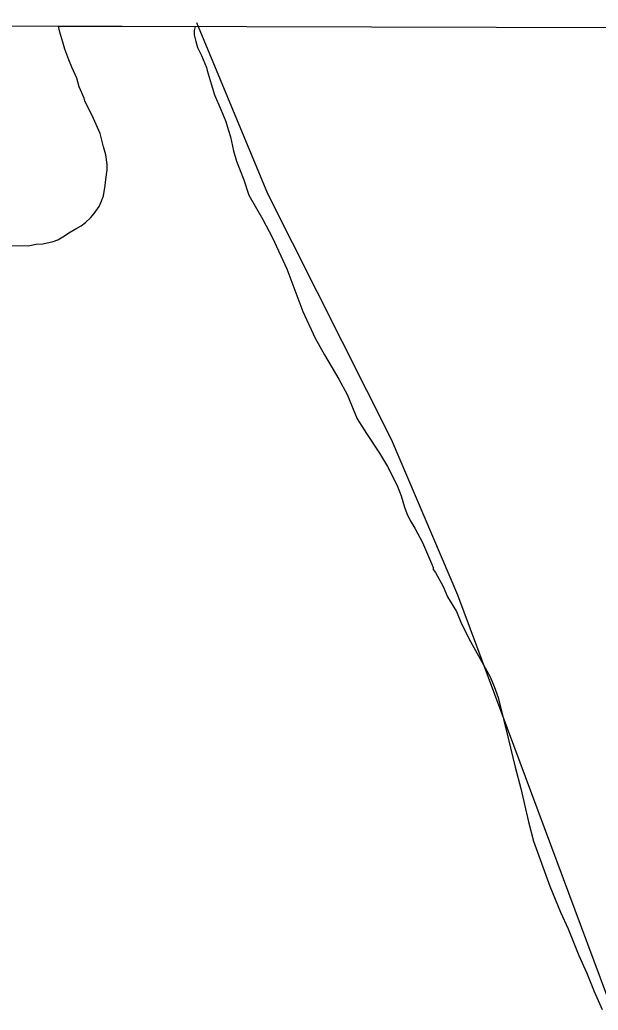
# Model space of a CAD drawing. Extents: x 3161514 to 3199414, y 831166 to 856601.
# Drawn here: x 3169360 to 3170298, y 853214 to 854820 of the extents above; entities that cross this region are included whole.
import ezdxf

# ---------------------------------------------------------------- set-up
doc = ezdxf.new("R2010")
doc.units = 0
for name, color, linetype in [('V-GRID-FRAM', 7, 'Continuous'), ('V-SITE-VEGE', 7, 'Continuous'), ('V-TOPO-SHOR', 7, 'Continuous')]:
    doc.layers.add(name, color=color, linetype=linetype)

msp = doc.modelspace()

# ---------------------------------------------------------------- linework, layer by layer
at = {"layer": 'V-GRID-FRAM'}
msp.add_lwpolyline([(3165761, 854820), (3197144.3, 854733.3), (3197102, 836546.1), (3165702.9, 836632.9), (3165761, 854820)], dxfattribs=at)
at = {"layer": 'V-SITE-VEGE'}
for p, q in [((3169425.1, 854800.2), (3169422.9, 854809.9)), ((3169422.9, 854809.9), (3169644.7, 854809.3)), ((3169429.6, 854783.5), (3169425.1, 854800.2)), ((3169643.1, 854802.7), (3169642.9, 854795.9)), ((3169642.9, 854795.9), (3169645.6, 854785.1)), ((3169644.7, 854809.3), (3169643.1, 854802.7)), ((3169433.2, 854772.6), (3169429.6, 854783.5)), ((3169645.6, 854785.1), (3169648.3, 854775.3)), ((3169439.7, 854754.9), (3169433.2, 854772.6)), ((3169648.3, 854775.3), (3169654.8, 854762.4)), ((3169444.3, 854743), (3169439.7, 854754.9)), ((3169654.8, 854762.4), (3169657.6, 854755.5)), ((3169657.6, 854755.5), (3169663.1, 854742.7)), ((3169452.6, 854725.2), (3169444.3, 854743)), ((3169663.1, 854742.7), (3169664, 854737.7)), ((3169664, 854737.7), (3169670.3, 854716.1)), ((3169456.2, 854711.5), (3169452.6, 854725.2)), ((3169670.3, 854716.1), (3169675.8, 854698.4)), ((3169464.5, 854692.7), (3169456.2, 854711.5)), ((3169465.4, 854688.8), (3169464.5, 854692.7)), ((3169471.9, 854674.9), (3169465.4, 854688.8)), ((3169675.8, 854698.4), (3169685.9, 854674.7)), ((3169477.6, 854665), (3169471.9, 854674.9)), ((3169685.9, 854674.7), (3169694.3, 854654.9)), ((3169490.5, 854635.4), (3169477.6, 854665)), ((3169694.3, 854654.9), (3169697.9, 854642.1)), ((3169495.9, 854613.8), (3169490.5, 854635.4)), ((3169697.9, 854642.1), (3169701.5, 854630.3)), ((3169701.5, 854630.3), (3169706.8, 854607.7)), ((3169499.5, 854601), (3169495.9, 854613.8)), ((3169706.8, 854607.7), (3169711.3, 854591)), ((3169502, 854585.3), (3169499.5, 854601)), ((3169711.3, 854591), (3169723.3, 854560.4)), ((3169499.5, 854560.9), (3169501.8, 854576.5)), ((3169501.8, 854576.5), (3169502, 854585.3)), ((3169498.3, 854551.2), (3169499.5, 854560.9)), ((3169723.3, 854560.4), (3169731.5, 854535.8)), ((3169495.9, 854534.6), (3169498.3, 854551.2)), ((3169488.7, 854517.2), (3169491.8, 854525)), ((3169491.8, 854525), (3169495.9, 854534.6)), ((3169731.5, 854535.8), (3169754, 854496.2)), ((3169480.6, 854505.7), (3169488.7, 854517.2)), ((3169459.6, 854485.7), (3169466.5, 854491.4)), ((3169466.5, 854491.4), (3169474.5, 854499)), ((3169474.5, 854499), (3169480.6, 854505.7)), ((3169754, 854496.2), (3169769.9, 854466.5)), ((3169439.7, 854474.4), (3169452.6, 854481.9)), ((3169452.6, 854481.9), (3169459.6, 854485.7)), ((3169397.3, 854456.9), (3169414, 854460.4)), ((3169414, 854460.4), (3169421.9, 854463.1)), ((3169421.9, 854463.1), (3169432.8, 854469.7)), ((3169432.8, 854469.7), (3169439.7, 854474.4)), ((3169769.9, 854466.5), (3169793.1, 854416.1)), ((3169346.4, 854454.2), (3169373.8, 854453.5)), ((3169373.8, 854453.5), (3169386.5, 854456.2)), ((3169386.5, 854456.2), (3169397.3, 854456.9)), ((3169793.1, 854416.1), (3169818.8, 854347)), ((3169818.8, 854347), (3169839.2, 854303.5)), ((3169839.2, 854303.5), (3169854.2, 854276.8)), ((3169854.2, 854276.8), (3169877.7, 854237.1)), ((3169877.7, 854237.1), (3169890.8, 854212.4)), ((3169890.8, 854212.4), (3169907.4, 854172.9)), ((3169907.4, 854172.9), (3169922.5, 854149.1)), ((3169922.5, 854149.1), (3169943.2, 854117.3)), ((3169943.2, 854117.3), (3169956.4, 854095.5)), ((3169956.4, 854095.5), (3169972.2, 854064.8)), ((3169972.2, 854064.8), (3169978.7, 854048.1)), ((3169978.7, 854048.1), (3169984.1, 854029.4)), ((3169984.1, 854029.4), (3169987.8, 854019.5)), ((3169987.8, 854019.5), (3169993.3, 854007.7)), ((3169993.3, 854007.7), (3170000.9, 853995.7)), ((3170000.9, 853995.7), (3170013, 853972)), ((3170013, 853972), (3170027.8, 853938.4)), ((3170027.8, 853938.4), (3170030.6, 853931.5)), ((3170030.6, 853931.5), (3170030.5, 853928.6)), ((3170030.5, 853928.6), (3170034.3, 853923.6)), ((3170034.3, 853923.6), (3170046.5, 853900.8)), ((3170046.5, 853900.8), (3170053.9, 853884)), ((3170053.9, 853884), (3170068, 853860.2)), ((3170068, 853860.2), (3170076.3, 853840.5)), ((3170076.3, 853840.5), (3170091.2, 853811.8)), ((3170091.2, 853811.8), (3170114.6, 853769.2)), ((3170114.6, 853769.2), (3170123.1, 853754.4)), ((3170123.1, 853754.4), (3170129.5, 853738.6)), ((3170129.5, 853738.6), (3170135.9, 853720.8)), ((3170135.9, 853720.8), (3170144.8, 853683.5)), ((3170144.8, 853683.5), (3170151.9, 853655)), ((3170151.9, 853655), (3170163.5, 853607.8)), ((3170163.5, 853607.8), (3170172.5, 853573.4)), ((3170172.5, 853573.4), (3170184.8, 853519.3)), ((3170184.8, 853519.3), (3170192.9, 853487.8)), ((3170192.9, 853487.8), (3170219.5, 853414.9)), ((3170219.5, 853414.9), (3170237, 853372.4)), ((3170237, 853372.4), (3170249.1, 853345.8)), ((3170249.1, 853345.8), (3170266.6, 853302.4)), ((3170266.6, 853302.4), (3170279.6, 853273.7)), ((3170279.6, 853273.7), (3170291.6, 853244.1)), ((3170291.6, 853244.1), (3170304.5, 853214.5))]:
    msp.add_line(p, q, dxfattribs=at)
at = {"layer": 'V-TOPO-SHOR'}
msp.add_lwpolyline([(3169646.7, 854815.7), (3169762, 854538.4), (3169962.5, 854139.9), (3170069.8, 853887.3), (3170350.9, 853132.5), (3170530.9, 852668.3), (3170726.7, 852159.9), (3170878.3, 851768.3), (3170957.2, 851563)], dxfattribs=at)

doc.saveas('drawing.dxf')
